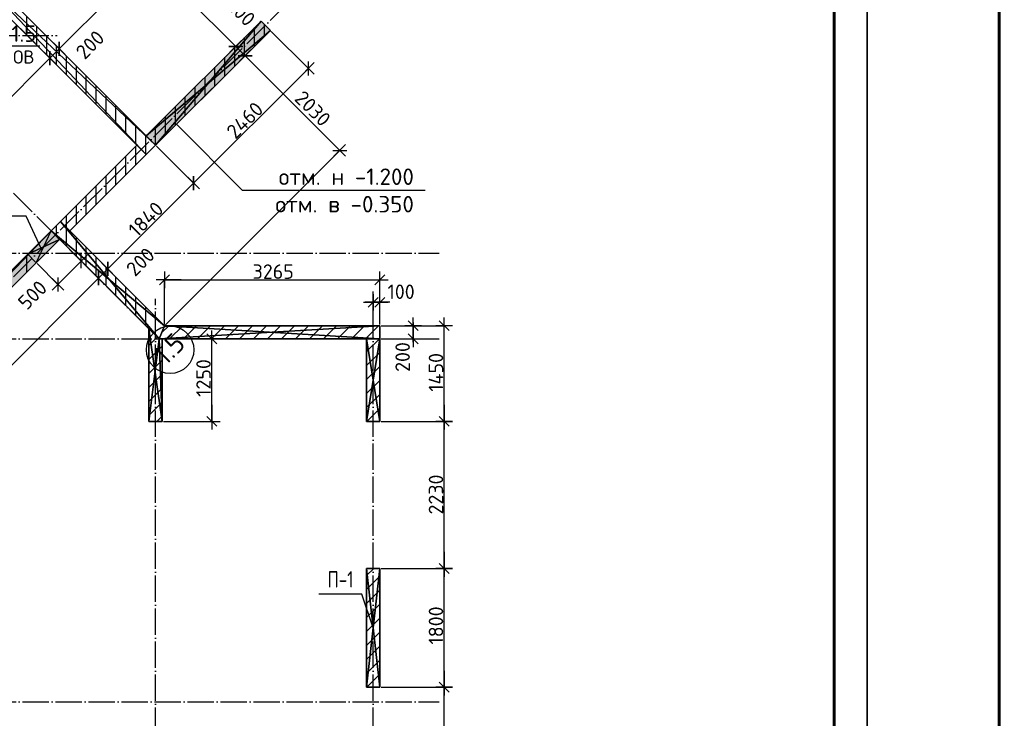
# Model space of a CAD drawing. Header units: millimetres. Extents: x 40580 to 559114, y -343730 to 81020.
# Tile 319 of 656: x 360673 to 375600, y -78667 to -68076. Entities that reach past the tile are written whole.
import ezdxf
from ezdxf.enums import TextEntityAlignment as Align

# ---------------------------------------------------------------- set-up
doc = ezdxf.new("R2010")
doc.units = ezdxf.units.MM
doc.linetypes.add('______11', pattern=[500, 400, -50, 0, -50])
doc.linetypes.add('______5', pattern=[1100, 800, -100, 100, -100])
for name, color, linetype in [('_________1_', 7, 'Continuous'), ('____________', 7, 'Continuous'), ('_________________1_', 7, 'Continuous'), ('__________________01', 4, 'Continuous'), ('___________________', 253, '______5'), ('______________________', 7, 'Continuous'), ('_______________________', 7, 'Continuous'), ('_________________________0', 7, 'Continuous'), ('Тонкие', 7, 'Continuous')]:
    doc.layers.add(name, color=color, linetype=linetype)
doc.styles.add('GOST_ALLPLAN_TYPE_A', font='GOST AllPlan type A')
doc.styles.add('ISOCPEUR', font='isocpeur.ttf')

# ---------------------------------------------------------------- blocks, each defined once
blk = doc.blocks.new('ALL_ML_STRICH')
at = {"color": 0, "linetype": 'ByBlock', "lineweight": -2}
for p, q in [((-1, 0), (0.5, 0)), ((-0.3, -0.3), (0.3, 0.3)), ((0, -0.5), (0, 0.5))]:
    blk.add_line(p, q, dxfattribs=at)
blk = doc.blocks.new('Из_буфера8386')
at = {"linetype": 'Continuous', "lineweight": 25, "ltscale": 100}
blk.add_lwpolyline([(62, 59400), (62, 0), (42062, 0), (42062, 59400), (62, 59400)], dxfattribs=at)
blk.add_lwpolyline([(62, 59400), (62, 0), (42062, 0), (42062, 59400), (62, 59400)], dxfattribs=at)
at = {"linetype": 'Continuous', "lineweight": 60, "ltscale": 100}
blk.add_lwpolyline([(2062, 58900), (2062, 500), (41562, 500), (41562, 58900), (2062, 58900)], dxfattribs=at)

msp = doc.modelspace()

# ---------------------------------------------------------------- hatches: boundary and pattern name
at = {"layer": '____________', "linetype": 'Continuous'}
for color, points in [(254, [(364332.5, -68096.9), (362593, -69836.4), (362734.4, -69977.8), (364473.9, -68238.3)]), (9, [(360796.9, -71632.5), (355394.6, -77034.7), (355521.9, -77162), (360924.2, -71759.7)])]:
    msp.add_hatch(color=color, dxfattribs=at).paths.add_polyline_path(points)

# ---------------------------------------------------------------- linework, layer by layer
at = {"layer": '_________1_', "color": 253, "linetype": '______5'}
for p, q in [((365933.2, -76502.2), (366040.3, -76395.1)), ((365933.2, -76926.5), (366133.2, -76726.5)), ((365933.2, -77350.7), (366133.2, -77150.7)), ((365933.2, -77775), (366133.2, -77575)), ((365937.3, -78195.1), (366133.2, -77999.3))]:
    msp.add_line(p, q, dxfattribs=at)
at = {"layer": '_________1_', "color": 253, "linetype": '______11'}
for p, q in [((365933.2, -76714.3), (366133.2, -76514.3)), ((365933.2, -77138.6), (366133.2, -76938.6)), ((365933.2, -77562.9), (366133.2, -77362.9)), ((365933.2, -77987.1), (366133.2, -77787.1))]:
    msp.add_line(p, q, dxfattribs=at)
at = {"layer": '____________', "color": 253, "linetype": '______11'}
for p, q in [((360783.2, -68309.4), (360783.2, -68026.6)), ((364383.2, -68329.1), (364383.2, -68147.6)), ((361083.2, -68609.4), (361083.2, -68326.6)), ((364083.2, -68629.1), (364083.2, -68346.2)), ((361383.2, -68909.4), (361383.2, -68626.6)), ((363783.2, -68929.1), (363783.2, -68646.2)), ((361683.2, -69209.4), (361683.2, -68926.6)), ((363483.2, -69229.1), (363483.2, -68946.2)), ((361983.2, -69509.4), (361983.2, -69226.6)), ((363183.2, -69529.1), (363183.2, -69246.2)), ((362283.2, -69809.4), (362283.2, -69526.6)), ((362883.2, -69829.1), (362883.2, -69546.2)), ((362583.2, -70109.4), (362583.2, -69826.6)), ((362283.2, -70429.1), (362283.2, -70146.2)), ((362583.2, -70129.1), (362583.2, -70109.4)), ((361983.2, -70729.1), (361983.2, -70446.2)), ((361683.2, -71029.1), (361683.2, -70746.2)), ((361383.2, -71228.7), (361383.2, -71046.2)), ((361383.2, -71511.6), (361383.2, -71228.7)), ((361683.2, -71811.6), (361683.2, -71528.7)), ((360783.2, -71900.8), (360783.2, -71646.2)), ((361983.2, -72111.6), (361983.2, -71828.7)), ((362283.2, -72411.6), (362283.2, -72128.7)), ((362583.2, -72711.6), (362583.2, -72428.7)), ((362633.2, -72801.8), (362653.3, -72781.7)), ((362944.2, -72915.1), (363144.2, -72715.1)), ((363368.4, -72915.1), (363568.4, -72715.1)), ((363792.7, -72915.1), (363992.7, -72715.1)), ((364217, -72915.1), (364417, -72715.1)), ((364641.2, -72915.1), (364841.2, -72715.1)), ((365065.5, -72915.1), (365265.5, -72715.1)), ((365489.8, -72915.1), (365689.8, -72715.1)), ((365914, -72915.1), (366114, -72715.1)), ((362633.2, -73226.1), (362833.2, -73026.1)), ((365933.2, -73320.2), (366133.2, -73120.2)), ((362633.2, -73650.4), (362833.2, -73450.4)), ((365933.2, -73744.5), (366133.2, -73544.5)), ((362633.2, -74074.6), (362833.2, -73874.6)), ((365936.8, -74165.1), (366133.2, -73968.7))]:
    msp.add_line(p, q, dxfattribs=at)
at = {"layer": '____________', "color": 253, "linetype": '______5'}
for p, q in [((360933.2, -68459.4), (360933.2, -68176.6)), ((364233.2, -68479.1), (364233.2, -68196.2)), ((361233.2, -68759.4), (361233.2, -68476.6)), ((363933.2, -68779.1), (363933.2, -68496.2)), ((361533.2, -69059.4), (361533.2, -68776.6)), ((363633.2, -69079.1), (363633.2, -68796.2)), ((361833.2, -69359.4), (361833.2, -69076.6)), ((363333.2, -69379.1), (363333.2, -69096.2)), ((362133.2, -69659.4), (362133.2, -69376.6)), ((363033.2, -69679.1), (363033.2, -69396.2)), ((362433.2, -69959.4), (362433.2, -69676.6)), ((362733.2, -69976.6), (362733.2, -69696.2)), ((362433.2, -70279.1), (362433.2, -69996.2)), ((362733.2, -69979.1), (362733.2, -69976.6)), ((362133.2, -70579.1), (362133.2, -70296.2)), ((361833.2, -70879.1), (361833.2, -70596.2)), ((361533.2, -71179.1), (361533.2, -70896.2)), ((361233.2, -71361.6), (361233.2, -71196.2)), ((361233.2, -71196.2), (361233.2, -71196.2)), ((361533.2, -71661.6), (361533.2, -71378.7)), ((361833.2, -71961.6), (361833.2, -71678.7)), ((362133.2, -72261.6), (362133.2, -71978.7)), ((362433.2, -72561.6), (362433.2, -72278.7)), ((362733.2, -72861.6), (362733.2, -72578.7)), ((362825.3, -72821.8), (362932, -72715.1)), ((363156.3, -72915.1), (363356.3, -72715.1)), ((363580.6, -72915.1), (363780.6, -72715.1)), ((364004.8, -72915.1), (364204.8, -72715.1)), ((364429.1, -72915.1), (364629.1, -72715.1)), ((364853.4, -72915.1), (365053.4, -72715.1)), ((365277.6, -72915.1), (365477.6, -72715.1)), ((365701.9, -72915.1), (365901.9, -72715.1)), ((362633.2, -73014), (362759.4, -72887.8)), ((365933.2, -73108.1), (366126.2, -72915.1)), ((366126.2, -72915.1), (366133.2, -72908.1)), ((362633.2, -73438.2), (362833.2, -73238.2)), ((365933.2, -73532.3), (366133.2, -73332.3)), ((362633.2, -73862.5), (362833.2, -73662.5)), ((365933.2, -73956.6), (366133.2, -73756.6)), ((362754.8, -74165.1), (362833.2, -74086.8))]:
    msp.add_line(p, q, dxfattribs=at)
at = {"layer": '____________', "color": 7, "linetype": 'Continuous'}
for points, invisible_edges in [([(361150.5, -71278.9, -3800), (361291.9, -71137.5, -3800), (362451.6, -69977.8, -3800)], 2), ([(361150.5, -71278.9, -350), (362451.6, -69977.8, -350), (361291.9, -71137.5, -350)], 2), ([(361433.3, -71278.9, -3800), (362451.6, -69977.8, -3800), (361291.9, -71137.5, -3800)], 3), ([(361291.9, -71137.5, -350), (362451.6, -69977.8, -350), (362593, -70119.2, -350)], 13), ([(362593, -70119.2, -3800), (362451.6, -69977.8, -3800), (361433.3, -71278.9, -3800)], 2), ([(362593, -70119.2, -350), (361433.3, -71278.9, -350), (361291.9, -71137.5, -350)], 12)]:
    msp.add_3dface(points, dxfattribs=dict(at, invisible_edges=invisible_edges))
for points in [[(361150.5, -71278.9, -3800), (362451.6, -69977.8, -3800), (362451.6, -69977.8, -350), (361150.5, -71278.9, -350)], [(362451.6, -69977.8, -3800), (362593, -70119.2, -3800), (362593, -70119.2, -350), (362451.6, -69977.8, -350)], [(362593, -70119.2, -3800), (361433.3, -71278.9, -3800), (361433.3, -71278.9, -350), (362593, -70119.2, -350)], [(361291.9, -71137.5, -3800), (361150.5, -71278.9, -3800), (361150.5, -71278.9, -350), (361291.9, -71137.5, -350)], [(361433.3, -71278.9, -3800), (361291.9, -71137.5, -3800), (361291.9, -71137.5, -350), (361433.3, -71278.9, -350)]]:
    msp.add_3dface(points, dxfattribs=at)
at = {"layer": '_________________1_', "color": 212, "linetype": 'Continuous'}
for p, q in [((360796.9, -71632.5), (361150.5, -71278.9)), ((360924.2, -71759.7), (361150.5, -71278.9)), ((361150.5, -71278.9), (361277.8, -71406.2)), ((360796.9, -71632.5), (361277.8, -71406.2)), ((361277.8, -71406.2), (360924.2, -71759.7)), ((360924.2, -71759.7), (360796.9, -71632.5))]:
    msp.add_line(p, q, dxfattribs=at)
at = {"layer": '_________________1_', "color": 6, "linetype": 'Continuous'}
for points in [[(361150.5, -71533.5), (360924.2, -71505.2), (361150.5, -71278.9)], [(361150.5, -71533.5), (361150.5, -71278.9), (361277.8, -71406.2)], [(360924.2, -71759.7), (360796.9, -71632.5), (360924.2, -71505.2)], [(360924.2, -71759.7), (360924.2, -71505.2), (361150.5, -71533.5)]]:
    msp.add_solid(points, dxfattribs=at)
at = {"layer": '__________________01', "color": 7, "linetype": 'Continuous'}
for p, q in [((365860.5, -76784.6), (365210.5, -76784.6)), ((366033.2, -77295.1), (365860.5, -76784.6))]:
    msp.add_line(p, q, dxfattribs=at)
at = {"layer": '___________________', "color": 253, "linetype": '______11'}
for p, q in [((362628.3, -72756.8), (355606.8, -65735.2)), ((346435.6, -86121.1), (364820.4, -67736.3)), ((338213.2, -68315.1), (361243.2, -68315.1)), ((338213.2, -71615.1), (367033.2, -71615.1)), ((366033.2, -89405.1), (366033.2, -72195.1)), ((362733.2, -89405.1), (362733.2, -72305.1)), ((338213.2, -72915.1), (367033.2, -72915.1)), ((338213.2, -78415.1), (367033.2, -78415.1))]:
    msp.add_line(p, q, dxfattribs=at)
at = {"layer": '___________________', "color": 7, "linetype": 'Continuous'}
msp.add_circle((362954.1, -73079.9), 359.3, dxfattribs=at)
at = {"layer": '______________________', "color": 7, "linetype": 'Continuous'}
for p, q in [((362180.8, -66713.1), (363948.6, -68480.8)), ((361273.6, -68517), (363013.1, -66777.5)), ((363948.6, -68480.8), (364090, -68622.2)), ((359703.8, -70086.8), (361132.2, -68658.4)), ((361132.2, -68658.4), (361273.6, -68517)), ((364090, -68622.2), (365526.2, -70058.4)), ((363310, -70553.5), (365049.5, -68814)), ((362009, -71854.5), (363310, -70553.5)), ((361605.9, -71734.4), (361252.4, -72087.9)), ((361867.5, -71996), (362009, -71854.5)), ((356168.3, -77695.2), (361867.5, -71996)), ((362869.5, -72019.8), (366133.2, -72019.8)), ((366033.2, -72359.8), (366133.2, -72359.8)), ((366639, -72915.1), (366639, -72715.1)), ((367109, -74165.1), (367109, -72715.1)), ((363585.7, -74165.1), (363585.7, -72915.1)), ((367109, -76395.1), (367109, -74165.1)), ((367109, -78195.1), (367109, -76395.1)), ((367109, -80335.1), (367109, -78195.1))]:
    msp.add_line(p, q, dxfattribs=at)
at = {"layer": '______________________', "color": 253, "linetype": 'Continuous'}
for p, q in [((360683.8, -68210.1), (361132.2, -68658.4)), ((360683.8, -68210.1), (361132.2, -68658.4)), ((360839.4, -68082.8), (361273.6, -68517)), ((360839.4, -68082.8), (361273.6, -68517)), ((364318.3, -68111.1), (363948.6, -68480.8)), ((364318.3, -68111.1), (363948.6, -68480.8)), ((364488, -68252.5), (365049.5, -68814)), ((362748.5, -69963.7), (364090, -68622.2)), ((362748.5, -69963.7), (364090, -68622.2)), ((362748.5, -69992), (363310, -70553.5)), ((362748.5, -69992), (363310, -70553.5)), ((362883.7, -72700.9), (365526.2, -70058.4)), ((361447.5, -71293), (362009, -71854.5)), ((361447.5, -71293), (362009, -71854.5)), ((361291.9, -71420.3), (361867.5, -71996)), ((361291.9, -71420.3), (361867.5, -71996)), ((361291.9, -71420.3), (361605.9, -71734.4)), ((360938.4, -71773.9), (361252.4, -72087.9)), ((362869.5, -72695.1), (362869.5, -72019.8)), ((366133.2, -72695.1), (366133.2, -72019.8)), ((366033.2, -72695.1), (366033.2, -72359.8)), ((366133.2, -72695.1), (366133.2, -72359.8)), ((366153.2, -72715.1), (367109, -72715.1)), ((366153.2, -72715.1), (366639, -72715.1)), ((362853.2, -72915.1), (363585.7, -72915.1)), ((366153.2, -72915.1), (366639, -72915.1)), ((362853.2, -74165.1), (363585.7, -74165.1)), ((366153.2, -74165.1), (367109, -74165.1)), ((366153.2, -74165.1), (367109, -74165.1)), ((366153.2, -76395.1), (367109, -76395.1)), ((366153.2, -76395.1), (367109, -76395.1)), ((366153.2, -78195.1), (367109, -78195.1)), ((366153.2, -78195.1), (367109, -78195.1))]:
    msp.add_line(p, q, dxfattribs=at)
at = {"layer": '_______________________', "color": 7, "linetype": 'Continuous'}
for p, q in [((363051.3, -69660.9), (364048.4, -70657.9)), ((364048.4, -70657.9), (366818.4, -70657.9))]:
    msp.add_line(p, q, dxfattribs=at)
at = {"layer": '_________________________0', "color": 7, "linetype": 'Continuous'}
for p, q in [((360419.9, -68471.4), (360979.9, -68471.4)), ((360771.3, -71052.8), (360211.3, -71052.8)), ((361002, -71554.7), (360771.3, -71052.8))]:
    msp.add_line(p, q, dxfattribs=at)

# ---------------------------------------------------------------- block references
at = {"layer": '______________________', "color": 7, "linetype": 'Continuous', "yscale": 250, "zscale": 250}
for p, xscale, rotation in [((361273.6, -68517), 250.0000000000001, 44.99999999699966), ((361273.6, -68517), 250, 224.9999999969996), ((363948.6, -68480.8), 250, 314.9999999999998), ((363948.6, -68480.8), 250, 134.9999999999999), ((364090, -68622.2), 250, 314.9999999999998), ((361132.2, -68658.4), 250.0000000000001, 44.99999999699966), ((361132.2, -68658.4), 250, 224.9999999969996), ((364090, -68622.2), 250, 134.9999999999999), ((365049.5, -68814), 250, 44.99999999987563), ((365526.2, -70058.4), 250, 314.9999999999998), ((363310, -70553.5), 249.9999999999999, 224.9999999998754), ((363310, -70553.5), 250, 44.99999999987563), ((361605.9, -71734.4), 250, 44.99999999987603), ((362009, -71854.5), 249.9999999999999, 224.9999999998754), ((361867.5, -71996), 249.9999999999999, 224.9999999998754), ((362009, -71854.5), 250, 44.99999999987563), ((361252.4, -72087.9), 250, 224.999999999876), ((361867.5, -71996), 250, 44.99999999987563), ((362869.5, -72019.8), 250, 180), ((366033.2, -72359.8), 250, 180), ((366639, -72715.1), 250, 90), ((366639, -72915.1), 250, 270), ((367109, -72715.1), 250, 90), ((363585.7, -72915.1), 250, 90), ((363585.7, -74165.1), 250, 270), ((367109, -74165.1), 250, 270), ((367109, -74165.1), 250, 90), ((367109, -76395.1), 250, 270), ((367109, -76395.1), 250, 90), ((367109, -78195.1), 250, 270), ((367109, -78195.1), 250, 90)]:
    msp.add_blockref('ALL_ML_STRICH', p, dxfattribs=dict(at, xscale=xscale, rotation=rotation))
at = {"layer": '______________________', "color": 7, "linetype": 'Continuous', "xscale": 250, "yscale": 250, "zscale": 250}
for p in [(366133.2, -72019.8), (366133.2, -72359.8)]:
    msp.add_blockref('ALL_ML_STRICH', p, dxfattribs=at)
at = {"layer": 'Тонкие'}
for p in [(331458, -96794), (373458, -96794)]:
    msp.add_blockref('Из_буфера8386', p, dxfattribs=at)

# ---------------------------------------------------------------- texts
at = {"layer": '__________________01', "color": 7, "linetype": 'Continuous', "style": 'GOST_ALLPLAN_TYPE_A', "width": 0.764228}
msp.add_text('П-1', height=250, dxfattribs=at).set_placement((365342, -76685.3), (365733.7, -76685.3), align=Align.FIT)
at = {"layer": '___________________', "color": 7, "linetype": 'Continuous', "style": 'ISOCPEUR', "width": 0.999382}
msp.add_text('1.5', height=300, rotation=45, dxfattribs=at).set_placement((362887.3, -73331.3), (363205.3, -73013.3), align=Align.FIT)
at = {"layer": '______________________', "color": 7, "style": 'ISOCPEUR'}
for s, rotation, p in [('200', 315, (363792.1, -67876.5)), ('200', 45, (361659.1, -68692.3)), ('2030', 315, (364824.3, -69285.9)), ('2460', 45, (363943.6, -69898.7)), ('1840', 45, (362454.4, -71387.8)), ('200', 45, (362421.5, -71983.9)), ('500', 45, (360781.5, -72490.2)), ('200', 90, (366588.8, -73415.4)), ('1450', 90, (367094, -73715.1)), ('1250', 90, (363570.7, -73793.1)), ('2230', 90, (367094, -75577.1)), ('1800', 90, (367094, -77548.1))]:
    msp.add_text(s, height=220, rotation=rotation, dxfattribs=at).set_placement(p)
for s, p in [('3265', (364204.3, -72004.8)), ('100', (366250, -72310))]:
    msp.add_text(s, height=220, dxfattribs=at).set_placement(p)
at = {"layer": '_______________________', "color": 7, "linetype": 'Continuous', "style": 'ISOCPEUR'}
for s, p, p2 in [('отм. н -1.200', (364599.2, -70580.9), (366649.2, -70580.9)), ('отм. в -0.350', (364549.2, -70997.6), (366649.2, -70997.6))]:
    msp.add_text(s, height=250, dxfattribs=at).set_placement(p, p2, align=Align.FIT)
at = {"layer": '_________________________0', "color": 7, "linetype": 'Continuous', "style": 'ISOCPEUR'}
for s, height, p, p2 in [('1.5', 250, (360547.4, -68411.4), (360922.4, -68411.4)), ('ОВ', 200, (360574.9, -68741.4), (360894.9, -68741.4))]:
    msp.add_text(s, height=height, dxfattribs=at).set_placement(p, p2, align=Align.FIT)

# ---------------------------------------------------------------- meshes
at = {"layer": '_________1_'}
mesh = msp.add_polyface(dxfattribs=at)
corners = [(365933.2, -76395.1, -3800), (365933.2, -78195.1, -3800), (365933.2, -78195.1, -350), (365933.2, -76395.1, -350)]
mesh.append_faces([[corners[k] for k in face] for face in [(1, 2, 0)]], dxfattribs={"vtx1": -1})
mesh.append_faces([[corners[k] for k in face] for face in [(2, 3, 0)]], dxfattribs={"vtx2": -1})
mesh = msp.add_polyface(dxfattribs=at)
corners = [(366133.2, -76395.1, -3800), (365933.2, -76395.1, -3800), (365933.2, -76395.1, -350), (366133.2, -76395.1, -350)]
mesh.append_faces([[corners[k] for k in face] for face in [(1, 2, 0)]], dxfattribs={"vtx1": -1})
mesh.append_faces([[corners[k] for k in face] for face in [(2, 3, 0)]], dxfattribs={"vtx2": -1})
mesh = msp.add_polyface(dxfattribs=at)
corners = [(366133.2, -76395.1, -350), (365933.2, -76395.1, -350), (365933.2, -78195.1, -350), (366133.2, -78195.1, -350)]
mesh.append_faces([[corners[k] for k in face] for face in [(1, 2, 0)]], dxfattribs={"vtx1": -1})
mesh.append_faces([[corners[k] for k in face] for face in [(2, 3, 0)]], dxfattribs={"vtx2": -1})
mesh = msp.add_polyface(dxfattribs=at)
corners = [(365933.2, -76395.1, -3800), (366133.2, -76395.1, -3800), (366133.2, -78195.1, -3800), (365933.2, -78195.1, -3800)]
mesh.append_faces([[corners[k] for k in face] for face in [(1, 2, 0)]], dxfattribs={"vtx1": -1})
mesh.append_faces([[corners[k] for k in face] for face in [(2, 3, 0)]], dxfattribs={"vtx2": -1})
mesh = msp.add_polyface(dxfattribs=at)
corners = [(366133.2, -78195.1, -3800), (366133.2, -76395.1, -3800), (366133.2, -76395.1, -350), (366133.2, -78195.1, -350)]
mesh.append_faces([[corners[k] for k in face] for face in [(1, 2, 0)]], dxfattribs={"vtx1": -1})
mesh.append_faces([[corners[k] for k in face] for face in [(2, 3, 0)]], dxfattribs={"vtx2": -1})
mesh = msp.add_polyface(dxfattribs=at)
corners = [(365933.2, -78195.1, -3800), (366133.2, -78195.1, -3800), (366133.2, -78195.1, -350), (365933.2, -78195.1, -350)]
mesh.append_faces([[corners[k] for k in face] for face in [(1, 2, 0)]], dxfattribs={"vtx1": -1})
mesh.append_faces([[corners[k] for k in face] for face in [(2, 3, 0)]], dxfattribs={"vtx2": -1})
at = {"layer": '____________', "color": 7, "linetype": 'Continuous'}
mesh = msp.add_polyface(dxfattribs=at)
corners = [(362593, -70119.2, -350), (362734.4, -69977.8, -350), (357820, -65063.4, -350), (357678.6, -65204.9, -350)]
mesh.append_faces([[corners[k] for k in face] for face in [(1, 2, 0)]], dxfattribs={"vtx1": -1, "color": 7})
mesh.append_faces([[corners[k] for k in face] for face in [(2, 3, 0)]], dxfattribs={"vtx2": -1, "color": 7})
mesh = msp.add_polyface(dxfattribs=at)
corners = [(362734.4, -69977.8, -3800), (362593, -70119.2, -3800), (357678.6, -65204.9, -3800), (357820, -65063.4, -3800)]
mesh.append_faces([[corners[k] for k in face] for face in [(1, 2, 0)]], dxfattribs={"vtx1": -1, "color": 7})
mesh.append_faces([[corners[k] for k in face] for face in [(2, 3, 0)]], dxfattribs={"vtx2": -1, "color": 7})
mesh = msp.add_polyface(dxfattribs=at)
corners = [(362734.4, -69977.8, -3800), (357820, -65063.4, -3800), (357820, -65063.4, -350), (362734.4, -69977.8, -350)]
mesh.append_faces([[corners[k] for k in face] for face in [(1, 2, 0)]], dxfattribs={"vtx1": -1, "color": 7})
mesh.append_faces([[corners[k] for k in face] for face in [(2, 3, 0)]], dxfattribs={"vtx2": -1, "color": 7})
mesh = msp.add_polyface(dxfattribs=at)
corners = [(357678.6, -65204.9, -3800), (362593, -70119.2, -3800), (362593, -70119.2, -350), (357678.6, -65204.9, -350)]
mesh.append_faces([[corners[k] for k in face] for face in [(1, 2, 0)]], dxfattribs={"vtx1": -1, "color": 7})
mesh.append_faces([[corners[k] for k in face] for face in [(2, 3, 0)]], dxfattribs={"vtx2": -1, "color": 7})
mesh = msp.add_polyface(dxfattribs=at)
corners = [(364332.5, -68096.9, -1200), (362593, -69836.4, -1200), (362593, -69836.4, -350), (364332.5, -68096.9, -350)]
mesh.append_faces([[corners[k] for k in face] for face in [(1, 2, 0)]], dxfattribs={"vtx1": -1, "color": 7})
mesh.append_faces([[corners[k] for k in face] for face in [(2, 3, 0)]], dxfattribs={"vtx2": -1, "color": 7})
mesh = msp.add_polyface(dxfattribs=at)
corners = [(364473.9, -68238.3, -350), (364332.5, -68096.9, -350), (362593, -69836.4, -350), (362734.4, -69977.8, -350)]
mesh.append_faces([[corners[k] for k in face] for face in [(1, 2, 0)]], dxfattribs={"vtx1": -1, "color": 7})
mesh.append_faces([[corners[k] for k in face] for face in [(2, 3, 0)]], dxfattribs={"vtx2": -1, "color": 7})
mesh = msp.add_polyface(dxfattribs=at)
corners = [(364332.5, -68096.9, -1200), (364473.9, -68238.3, -1200), (362734.4, -69977.8, -1200), (362593, -69836.4, -1200)]
mesh.append_faces([[corners[k] for k in face] for face in [(1, 2, 0)]], dxfattribs={"vtx1": -1, "color": 7})
mesh.append_faces([[corners[k] for k in face] for face in [(2, 3, 0)]], dxfattribs={"vtx2": -1, "color": 7})
mesh = msp.add_polyface(dxfattribs=at)
corners = [(364473.9, -68238.3, -1200), (364332.5, -68096.9, -1200), (364332.5, -68096.9, -350), (364473.9, -68238.3, -350)]
mesh.append_faces([[corners[k] for k in face] for face in [(1, 2, 0)]], dxfattribs={"vtx1": -1, "color": 7})
mesh.append_faces([[corners[k] for k in face] for face in [(2, 3, 0)]], dxfattribs={"vtx2": -1, "color": 7})
mesh = msp.add_polyface(dxfattribs=at)
corners = [(362734.4, -69977.8, -1200), (364473.9, -68238.3, -1200), (364473.9, -68238.3, -350), (362734.4, -69977.8, -350)]
mesh.append_faces([[corners[k] for k in face] for face in [(1, 2, 0)]], dxfattribs={"vtx1": -1, "color": 7})
mesh.append_faces([[corners[k] for k in face] for face in [(2, 3, 0)]], dxfattribs={"vtx2": -1, "color": 7})
mesh = msp.add_polyface(dxfattribs=at)
corners = [(362593, -69836.4, -1200), (362734.4, -69977.8, -1200), (362734.4, -69977.8, -350), (362593, -69836.4, -350)]
mesh.append_faces([[corners[k] for k in face] for face in [(1, 2, 0)]], dxfattribs={"vtx1": -1, "color": 7})
mesh.append_faces([[corners[k] for k in face] for face in [(2, 3, 0)]], dxfattribs={"vtx2": -1, "color": 7})
mesh = msp.add_polyface(dxfattribs=at)
corners = [(362593, -70119.2, -3800), (362734.4, -69977.8, -3800), (362734.4, -69977.8, -350), (362593, -70119.2, -350)]
mesh.append_faces([[corners[k] for k in face] for face in [(1, 2, 0)]], dxfattribs={"vtx1": -1, "color": 7})
mesh.append_faces([[corners[k] for k in face] for face in [(2, 3, 0)]], dxfattribs={"vtx2": -1, "color": 7})
mesh = msp.add_polyface(dxfattribs=at)
corners = [(361291.9, -71137.5, -3800), (361150.5, -71278.9, -3800), (361150.5, -71278.9, -350), (361291.9, -71137.5, -350)]
mesh.append_faces([[corners[k] for k in face] for face in [(1, 2, 0)]], dxfattribs={"vtx1": -1, "color": 7})
mesh.append_faces([[corners[k] for k in face] for face in [(2, 3, 0)]], dxfattribs={"vtx2": -1, "color": 7})
mesh = msp.add_polyface(dxfattribs=at)
corners = [(362786.7, -72915.1, -350), (362869.5, -72715.1, -350), (361291.9, -71137.5, -350), (361150.5, -71278.9, -350)]
mesh.append_faces([[corners[k] for k in face] for face in [(1, 2, 0)]], dxfattribs={"vtx1": -1, "color": 7})
mesh.append_faces([[corners[k] for k in face] for face in [(2, 3, 0)]], dxfattribs={"vtx2": -1, "color": 7})
mesh = msp.add_polyface(dxfattribs=at)
corners = [(362869.5, -72715.1, -3800), (362786.7, -72915.1, -3800), (361150.5, -71278.9, -3800), (361291.9, -71137.5, -3800)]
mesh.append_faces([[corners[k] for k in face] for face in [(1, 2, 0)]], dxfattribs={"vtx1": -1, "color": 7})
mesh.append_faces([[corners[k] for k in face] for face in [(2, 3, 0)]], dxfattribs={"vtx2": -1, "color": 7})
mesh = msp.add_polyface(dxfattribs=at)
corners = [(362869.5, -72715.1, -3800), (361291.9, -71137.5, -3800), (361291.9, -71137.5, -350), (362869.5, -72715.1, -350)]
mesh.append_faces([[corners[k] for k in face] for face in [(1, 2, 0)]], dxfattribs={"vtx1": -1, "color": 7})
mesh.append_faces([[corners[k] for k in face] for face in [(2, 3, 0)]], dxfattribs={"vtx2": -1, "color": 7})
mesh = msp.add_polyface(dxfattribs=at)
corners = [(360796.9, -71632.5, -650), (361150.5, -71278.9, -650), (361150.5, -71278.9, -3800), (355394.6, -77034.7, -3800), (355394.6, -77034.7, -350), (360796.9, -71632.5, -350)]
mesh.append_faces([[corners[k] for k in face] for face in [(0, 2, 4)]], dxfattribs={"vtx0": -1, "vtx1": -1, "vtx2": -1, "color": 7})
mesh.append_faces([[corners[k] for k in face] for face in [(4, 5, 0), (2, 3, 4), (0, 1, 2)]], dxfattribs={"vtx2": -1, "color": 7})
mesh = msp.add_polyface(dxfattribs=at)
corners = [(361150.5, -71278.9, -3800), (361277.8, -71406.2, -3800), (355521.9, -77162, -3800), (355394.6, -77034.7, -3800)]
mesh.append_faces([[corners[k] for k in face] for face in [(1, 2, 0)]], dxfattribs={"vtx1": -1, "color": 7})
mesh.append_faces([[corners[k] for k in face] for face in [(2, 3, 0)]], dxfattribs={"vtx2": -1, "color": 7})
mesh = msp.add_polyface(dxfattribs=at)
corners = [(361277.8, -71406.2, -650), (361150.5, -71278.9, -650), (360796.9, -71632.5, -650), (360924.2, -71759.7, -650)]
mesh.append_faces([[corners[k] for k in face] for face in [(1, 2, 0)]], dxfattribs={"vtx1": -1, "color": 7})
mesh.append_faces([[corners[k] for k in face] for face in [(2, 3, 0)]], dxfattribs={"vtx2": -1, "color": 7})
mesh = msp.add_polyface(dxfattribs=at)
corners = [(361277.8, -71406.2, -3800), (361150.5, -71278.9, -3800), (361150.5, -71278.9, -650), (361277.8, -71406.2, -650)]
mesh.append_faces([[corners[k] for k in face] for face in [(1, 2, 0)]], dxfattribs={"vtx1": -1, "color": 7})
mesh.append_faces([[corners[k] for k in face] for face in [(2, 3, 0)]], dxfattribs={"vtx2": -1, "color": 7})
mesh = msp.add_polyface(dxfattribs=at)
corners = [(361150.5, -71278.9, -3800), (362786.7, -72915.1, -3800), (362786.7, -72915.1, -350), (361150.5, -71278.9, -350)]
mesh.append_faces([[corners[k] for k in face] for face in [(1, 2, 0)]], dxfattribs={"vtx1": -1, "color": 7})
mesh.append_faces([[corners[k] for k in face] for face in [(2, 3, 0)]], dxfattribs={"vtx2": -1, "color": 7})
mesh = msp.add_polyface(dxfattribs=at)
corners = [(360924.2, -71759.7, -350), (355521.9, -77162, -350), (355521.9, -77162, -3800), (361277.8, -71406.2, -3800), (361277.8, -71406.2, -650), (360924.2, -71759.7, -650)]
mesh.append_faces([[corners[k] for k in face] for face in [(2, 3, 5), (1, 2, 5)]], dxfattribs={"vtx1": -1, "vtx2": -1, "color": 7})
mesh.append_faces([[corners[k] for k in face] for face in [(3, 4, 5), (5, 0, 1)]], dxfattribs={"vtx2": -1, "color": 7})
mesh = msp.add_polyface(dxfattribs=at)
corners = [(355521.9, -77162, -350), (360924.2, -71759.7, -350), (360796.9, -71632.5, -350), (355394.6, -77034.7, -350)]
mesh.append_faces([[corners[k] for k in face] for face in [(1, 2, 0)]], dxfattribs={"vtx1": -1, "color": 7})
mesh.append_faces([[corners[k] for k in face] for face in [(2, 3, 0)]], dxfattribs={"vtx2": -1, "color": 7})
mesh = msp.add_polyface(dxfattribs=at)
corners = [(360796.9, -71632.5, -350), (360924.2, -71759.7, -350), (360924.2, -71759.7, -650), (360796.9, -71632.5, -650)]
mesh.append_faces([[corners[k] for k in face] for face in [(1, 2, 0)]], dxfattribs={"vtx1": -1, "color": 7})
mesh.append_faces([[corners[k] for k in face] for face in [(2, 3, 0)]], dxfattribs={"vtx2": -1, "color": 7})
mesh = msp.add_polyface(dxfattribs=at)
corners = [(362633.2, -72761.6, -3800), (362633.2, -74165.1, -3800), (362633.2, -74165.1, -350), (362633.2, -72761.6, -350)]
mesh.append_faces([[corners[k] for k in face] for face in [(1, 2, 0)]], dxfattribs={"vtx1": -1, "color": 7})
mesh.append_faces([[corners[k] for k in face] for face in [(2, 3, 0)]], dxfattribs={"vtx2": -1, "color": 7})
mesh = msp.add_polyface(dxfattribs=at)
corners = [(362786.7, -72915.1, -3800), (362633.2, -72761.6, -3800), (362633.2, -72761.6, -350), (362786.7, -72915.1, -350)]
mesh.append_faces([[corners[k] for k in face] for face in [(1, 2, 0)]], dxfattribs={"vtx1": -1, "color": 7})
mesh.append_faces([[corners[k] for k in face] for face in [(2, 3, 0)]], dxfattribs={"vtx2": -1, "color": 7})
mesh = msp.add_polyface(dxfattribs=at)
corners = [(362833.2, -72915.1, -350), (362786.7, -72915.1, -350), (362633.2, -72761.6, -350), (362633.2, -74165.1, -350), (362833.2, -74165.1, -350)]
mesh.append_faces([[corners[k] for k in face] for face in [(1, 2, 4)]], dxfattribs={"vtx1": -1, "vtx2": -1, "color": 7})
mesh.append_faces([[corners[k] for k in face] for face in [(4, 0, 1), (2, 3, 4)]], dxfattribs={"vtx2": -1, "color": 7})
mesh = msp.add_polyface(dxfattribs=at)
corners = [(362633.2, -74165.1, -3800), (362633.2, -72761.6, -3800), (362786.7, -72915.1, -3800), (362833.2, -72915.1, -3800), (362833.2, -74165.1, -3800)]
mesh.append_faces([[corners[k] for k in face] for face in [(4, 0, 2)]], dxfattribs={"vtx1": -1, "vtx2": -1, "color": 7})
mesh.append_faces([[corners[k] for k in face] for face in [(0, 1, 2), (2, 3, 4)]], dxfattribs={"vtx2": -1, "color": 7})
mesh = msp.add_polyface(dxfattribs=at)
corners = [(362786.7, -72915.1, -3800), (362869.5, -72715.1, -3800), (362869.5, -72715.1, -350), (362786.7, -72915.1, -350)]
mesh.append_faces([[corners[k] for k in face] for face in [(1, 2, 0)]], dxfattribs={"vtx1": -1, "color": 7})
mesh.append_faces([[corners[k] for k in face] for face in [(2, 3, 0)]], dxfattribs={"vtx2": -1, "color": 7})
mesh = msp.add_polyface(dxfattribs=at)
corners = [(362869.5, -72715.1, -3800), (362786.7, -72915.1, -3800), (362786.7, -72915.1, -350), (362869.5, -72715.1, -350)]
mesh.append_faces([[corners[k] for k in face] for face in [(1, 2, 0)]], dxfattribs={"vtx1": -1, "color": 7})
mesh.append_faces([[corners[k] for k in face] for face in [(2, 3, 0)]], dxfattribs={"vtx2": -1, "color": 7})
mesh = msp.add_polyface(dxfattribs=at)
corners = [(366133.2, -72915.1, -350), (366133.2, -72715.1, -350), (362869.5, -72715.1, -350), (362786.7, -72915.1, -350)]
mesh.append_faces([[corners[k] for k in face] for face in [(1, 2, 0)]], dxfattribs={"vtx1": -1, "color": 7})
mesh.append_faces([[corners[k] for k in face] for face in [(2, 3, 0)]], dxfattribs={"vtx2": -1, "color": 7})
mesh = msp.add_polyface(dxfattribs=at)
corners = [(366133.2, -72715.1, -3800), (366133.2, -72915.1, -3800), (362786.7, -72915.1, -3800), (362869.5, -72715.1, -3800)]
mesh.append_faces([[corners[k] for k in face] for face in [(1, 2, 0)]], dxfattribs={"vtx1": -1, "color": 7})
mesh.append_faces([[corners[k] for k in face] for face in [(2, 3, 0)]], dxfattribs={"vtx2": -1, "color": 7})
mesh = msp.add_polyface(dxfattribs=at)
corners = [(366133.2, -72715.1, -3800), (362869.5, -72715.1, -3800), (362869.5, -72715.1, -350), (366133.2, -72715.1, -350)]
mesh.append_faces([[corners[k] for k in face] for face in [(1, 2, 0)]], dxfattribs={"vtx1": -1, "color": 7})
mesh.append_faces([[corners[k] for k in face] for face in [(2, 3, 0)]], dxfattribs={"vtx2": -1, "color": 7})
mesh = msp.add_polyface(dxfattribs=at)
corners = [(366133.2, -72915.1, -3800), (366133.2, -72715.1, -3800), (366133.2, -72715.1, -350), (366133.2, -72915.1, -350)]
mesh.append_faces([[corners[k] for k in face] for face in [(1, 2, 0)]], dxfattribs={"vtx1": -1, "color": 7})
mesh.append_faces([[corners[k] for k in face] for face in [(2, 3, 0)]], dxfattribs={"vtx2": -1, "color": 7})
mesh = msp.add_polyface(dxfattribs=at)
corners = [(362833.2, -72915.1, -3800), (362786.7, -72915.1, -3800), (362786.7, -72915.1, -350), (362833.2, -72915.1, -350)]
mesh.append_faces([[corners[k] for k in face] for face in [(1, 2, 0)]], dxfattribs={"vtx1": -1, "color": 7})
mesh.append_faces([[corners[k] for k in face] for face in [(2, 3, 0)]], dxfattribs={"vtx2": -1, "color": 7})
mesh = msp.add_polyface(dxfattribs=at)
corners = [(362786.7, -72915.1, -3800), (366133.2, -72915.1, -3800), (366133.2, -72915.1, -350), (362786.7, -72915.1, -350)]
mesh.append_faces([[corners[k] for k in face] for face in [(1, 2, 0)]], dxfattribs={"vtx1": -1, "color": 7})
mesh.append_faces([[corners[k] for k in face] for face in [(2, 3, 0)]], dxfattribs={"vtx2": -1, "color": 7})
mesh = msp.add_polyface(dxfattribs=at)
corners = [(362833.2, -74165.1, -3800), (362833.2, -72915.1, -3800), (362833.2, -72915.1, -350), (362833.2, -74165.1, -350)]
mesh.append_faces([[corners[k] for k in face] for face in [(1, 2, 0)]], dxfattribs={"vtx1": -1, "color": 7})
mesh.append_faces([[corners[k] for k in face] for face in [(2, 3, 0)]], dxfattribs={"vtx2": -1, "color": 7})
mesh = msp.add_polyface(dxfattribs=at)
corners = [(365933.2, -72915.1, -3800), (365933.2, -74165.1, -3800), (365933.2, -74165.1, -350), (365933.2, -72915.1, -350)]
mesh.append_faces([[corners[k] for k in face] for face in [(1, 2, 0)]], dxfattribs={"vtx1": -1, "color": 7})
mesh.append_faces([[corners[k] for k in face] for face in [(2, 3, 0)]], dxfattribs={"vtx2": -1, "color": 7})
mesh = msp.add_polyface(dxfattribs=at)
corners = [(366133.2, -72915.1, -3800), (365933.2, -72915.1, -3800), (365933.2, -72915.1, -350), (366133.2, -72915.1, -350)]
mesh.append_faces([[corners[k] for k in face] for face in [(1, 2, 0)]], dxfattribs={"vtx1": -1, "color": 7})
mesh.append_faces([[corners[k] for k in face] for face in [(2, 3, 0)]], dxfattribs={"vtx2": -1, "color": 7})
mesh = msp.add_polyface(dxfattribs=at)
corners = [(365933.2, -74165.1, -350), (366133.2, -74165.1, -350), (366133.2, -72915.1, -350), (365933.2, -72915.1, -350)]
mesh.append_faces([[corners[k] for k in face] for face in [(1, 2, 0)]], dxfattribs={"vtx1": -1, "color": 7})
mesh.append_faces([[corners[k] for k in face] for face in [(2, 3, 0)]], dxfattribs={"vtx2": -1, "color": 7})
mesh = msp.add_polyface(dxfattribs=at)
corners = [(366133.2, -74165.1, -3800), (365933.2, -74165.1, -3800), (365933.2, -72915.1, -3800), (366133.2, -72915.1, -3800)]
mesh.append_faces([[corners[k] for k in face] for face in [(1, 2, 0)]], dxfattribs={"vtx1": -1, "color": 7})
mesh.append_faces([[corners[k] for k in face] for face in [(2, 3, 0)]], dxfattribs={"vtx2": -1, "color": 7})
mesh = msp.add_polyface(dxfattribs=at)
corners = [(366133.2, -74165.1, -3800), (366133.2, -72915.1, -3800), (366133.2, -72915.1, -350), (366133.2, -74165.1, -350)]
mesh.append_faces([[corners[k] for k in face] for face in [(1, 2, 0)]], dxfattribs={"vtx1": -1, "color": 7})
mesh.append_faces([[corners[k] for k in face] for face in [(2, 3, 0)]], dxfattribs={"vtx2": -1, "color": 7})
mesh = msp.add_polyface(dxfattribs=at)
corners = [(362633.2, -74165.1, -3800), (362833.2, -74165.1, -3800), (362833.2, -74165.1, -350), (362633.2, -74165.1, -350)]
mesh.append_faces([[corners[k] for k in face] for face in [(1, 2, 0)]], dxfattribs={"vtx1": -1, "color": 7})
mesh.append_faces([[corners[k] for k in face] for face in [(2, 3, 0)]], dxfattribs={"vtx2": -1, "color": 7})
mesh = msp.add_polyface(dxfattribs=at)
corners = [(365933.2, -74165.1, -3800), (366133.2, -74165.1, -3800), (366133.2, -74165.1, -350), (365933.2, -74165.1, -350)]
mesh.append_faces([[corners[k] for k in face] for face in [(1, 2, 0)]], dxfattribs={"vtx1": -1, "color": 7})
mesh.append_faces([[corners[k] for k in face] for face in [(2, 3, 0)]], dxfattribs={"vtx2": -1, "color": 7})

doc.saveas('drawing.dxf')
